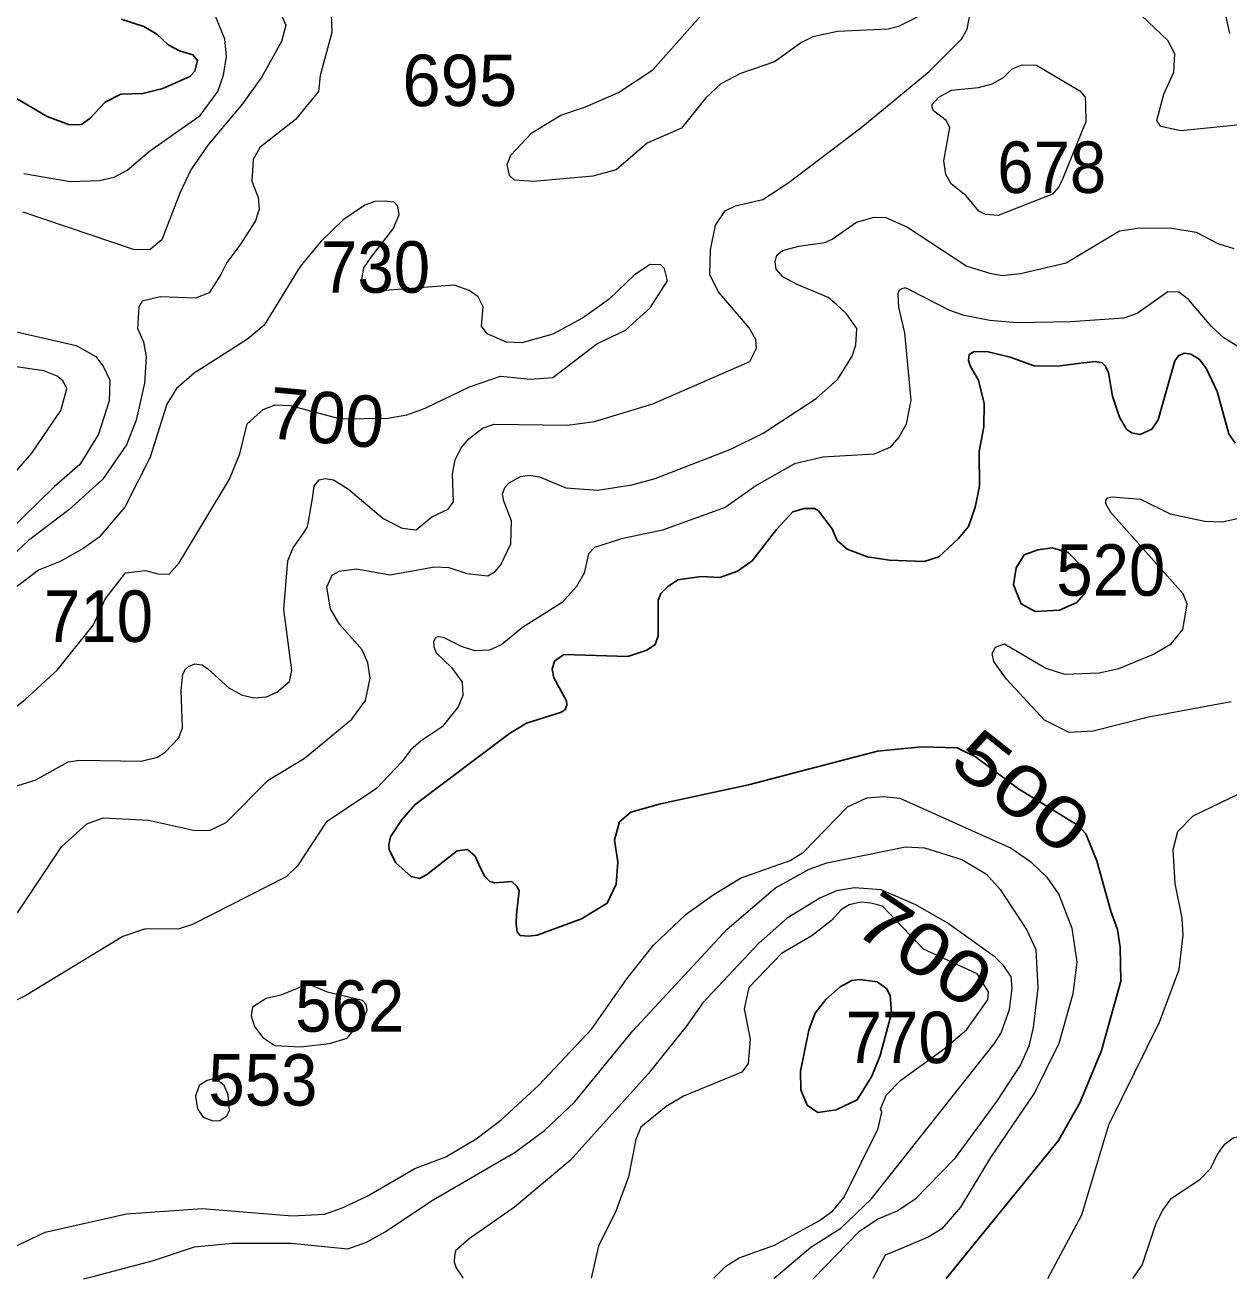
# Model space of a CAD drawing. Extents: x 499.9 to 555.3, y 9281.5 to 9336.8.
# Drawn here: x 546.474 to 550.218, y 9281.493 to 9285.393 of the extents above; entities that cross this region are included whole.
import ezdxf
from ezdxf.enums import TextEntityAlignment as Align

# ---------------------------------------------------------------- set-up
doc = ezdxf.new("R2010")
doc.units = 0
doc.header["$LTSCALE"] = 0.064
doc.layers.add('1', color=7, linetype='Continuous', lineweight=25)
doc.layers.add('2', color=7, linetype='Continuous', lineweight=13)
doc.layers.add('21', color=7, linetype='Continuous')
doc.layers.add('61', color=7, linetype='Continuous')

msp = doc.modelspace()

# ---------------------------------------------------------------- linework, layer by layer
at = {"layer": '1'}
for points in [[(546.7726, 9285.4107), (546.843, 9285.3884), (546.8839, 9285.3642), (546.9191, 9285.3312), (546.9539, 9285.3121), (546.9953, 9285.3001), (547.0104, 9285.2824), (547.0012, 9285.2498), (546.9863, 9285.2328), (546.9026, 9285.1957), (546.8398, 9285.18), (546.7714, 9285.1776), (546.723, 9285.1525), (546.675, 9285.1018), (546.6486, 9285.0832), (546.6116, 9285.0827), (546.5422, 9285.1086), (546.4093, 9285.1861), (546.255, 9285.2514), (546.145, 9285.3195)], [(549.4102, 9284.3682), (549.4255, 9284.3773), (549.4696, 9284.3765), (549.5375, 9284.3602), (549.6124, 9284.3331), (549.6847, 9284.3315)], [(549.3384, 9281.4941), (549.6883, 9281.9233), (549.7556, 9282.043), (549.8215, 9282.2035), (549.8818, 9282.4193), (549.8804, 9282.525), (549.8722, 9282.5799), (549.8507, 9282.6369), (549.8078, 9282.7937), (549.7736, 9282.8767), (549.7498, 9282.9036), (549.5642, 9283.0167), (549.4302, 9283.1171), (549.3735, 9283.1447), (549.2618, 9283.1476), (549.1256, 9283.1341), (548.7242, 9283.0297), (548.4505, 9282.9708), (548.3574, 9282.9449), (548.3226, 9282.9147), (548.307, 9282.858), (548.3174, 9282.7892), (548.3127, 9282.7201), (548.2844, 9282.6611), (548.2045, 9282.6126), (548.0666, 9282.5624), (548.0406, 9282.5587), (548.0139, 9282.5607), (548.0044, 9282.5724), (548.0012, 9282.5958), (548.0025, 9282.6278), (548.0107, 9282.6999), (548.0034, 9282.7148), (547.988, 9282.7287), (547.9353, 9282.7244), (547.9197, 9282.7289), (547.9034, 9282.7446), (547.8896, 9282.7722), (547.8738, 9282.8073), (547.8494, 9282.8288), (547.8174, 9282.8248), (547.7222, 9282.7498), (547.7003, 9282.7382), (547.6749, 9282.7449), (547.627, 9282.7871), (547.6057, 9282.8275), (547.6046, 9282.8435), (547.61, 9282.8679), (547.6444, 9282.9197), (547.6875, 9282.9688), (547.98, 9283.1891), (548.0335, 9283.2217), (548.1423, 9283.2557), (548.1537, 9283.264), (548.1585, 9283.2769), (548.1581, 9283.2911), (548.1181, 9283.3624), (548.1137, 9283.389), (548.1201, 9283.4141), (548.1498, 9283.4351), (548.349, 9283.429), (548.4074, 9283.448), (548.434, 9283.4662), (548.4431, 9283.4935), (548.4434, 9283.6033), (548.4513, 9283.6249), (548.4715, 9283.6451), (548.5046, 9283.6675), (548.5763, 9283.6772), (548.6351, 9283.6745), (548.6899, 9283.6943), (548.7355, 9283.7264), (548.8108, 9283.8238), (548.862, 9283.879), (548.8971, 9283.8888), (548.9294, 9283.8886), (548.9419, 9283.8817), (548.9839, 9283.826), (548.9994, 9283.7898), (549.031, 9283.7625), (549.0946, 9283.7391), (549.1627, 9283.7286), (549.2701, 9283.7247), (549.3157, 9283.7386), (549.3775, 9283.796), (549.4087, 9283.8331), (549.4295, 9283.8931), (549.442, 9283.9571), (549.441, 9284.0667), (549.4555, 9284.1429), (549.4569, 9284.216), (549.4395, 9284.2883), (549.4146, 9284.3308), (549.4087, 9284.3497), (549.4102, 9284.3682)], [(549.6847, 9284.3315), (549.7579, 9284.3409), (549.8035, 9284.3462), (549.8245, 9284.3418), (549.8343, 9284.3318), (549.8437, 9284.3107), (549.8565, 9284.2384), (549.8777, 9284.1733), (549.8998, 9284.1359), (549.9154, 9284.124), (549.9418, 9284.1187), (549.9784, 9284.1363), (549.9979, 9284.1645), (550.0502, 9284.3479), (550.0612, 9284.3644), (550.0792, 9284.3719), (550.0999, 9284.3686), (550.1257, 9284.3535), (550.1481, 9284.3258), (550.1814, 9284.2526), (550.2181, 9284.1214), (550.2383, 9284.0921)]]:
    msp.add_lwpolyline(points, dxfattribs=at)
for points in [[(549.7796, 9283.6582), (549.7715, 9283.6268), (549.7451, 9283.5968), (549.6909, 9283.5724), (549.6154, 9283.5689), (549.5718, 9283.593), (549.5478, 9283.6514), (549.5564, 9283.7046), (549.5817, 9283.7452), (549.6235, 9283.76), (549.6686, 9283.7662), (549.718, 9283.7518), (549.766, 9283.7031)], [(549.062, 9282.05), (549.1071, 9282.1236), (549.1336, 9282.1881), (549.1689, 9282.319), (549.1642, 9282.3746), (549.1529, 9282.396), (549.1243, 9282.4166), (549.0704, 9282.4246), (549.0458, 9282.4211), (549.0093, 9282.4018), (548.9649, 9282.3621), (548.9315, 9282.3191), (548.9119, 9282.2665), (548.8858, 9282.139), (548.8865, 9282.0807), (548.9067, 9282.0334), (548.9393, 9282.01), (548.9971, 9282.019)]]:
    msp.add_lwpolyline(points, close=True, dxfattribs=at)
at = {"layer": '2'}
for points in [[(550.2729, 9285.0841), (550.0685, 9285.0636), (550.0069, 9285.0777), (549.9939, 9285.0962), (550.0162, 9285.1778), (550.0473, 9285.2461), (550.0503, 9285.3036), (550.028, 9285.345), (549.8643, 9285.5015), (549.8154, 9285.5396), (549.814, 9285.5688), (549.8249, 9285.5966), (549.8536, 9285.6284), (549.8894, 9285.6488), (549.9553, 9285.662), (550.0064, 9285.6605), (550.0664, 9285.6169), (550.079, 9285.5727), (550.1011, 9285.5454), (550.2005, 9285.4557), (550.2198, 9285.3668)], [(546.4697, 9284.9314), (546.6138, 9284.9061), (546.7046, 9284.9092), (546.7511, 9284.9199), (546.7912, 9284.9412), (546.8604, 9285.0004), (547.0182, 9285.1109), (547.0736, 9285.1863), (547.0912, 9285.2372), (547.1006, 9285.2948), (547.0952, 9285.3484), (547.0227, 9285.5282)], [(547.4262, 9285.428), (547.4275, 9285.3691), (547.3914, 9285.236), (547.3862, 9285.1862), (547.3151, 9285.0985), (547.2037, 9285.0123), (547.1827, 9284.975), (547.1792, 9284.907), (547.1984, 9284.8562), (547.2016, 9284.82), (547.1906, 9284.7835), (547.1416, 9284.7078), (547.1009, 9284.6544), (547.0829, 9284.617), (547.0463, 9284.56), (547.0038, 9284.5432), (546.8939, 9284.5479), (546.8382, 9284.5338), (546.8278, 9284.5152), (546.8231, 9284.4493), (546.8416, 9284.4076), (546.8498, 9284.3604), (546.8453, 9284.2789), (546.8195, 9284.1636), (546.7892, 9284.0873), (546.7144, 9283.9795), (546.61, 9283.8848), (546.4837, 9283.7898), (546.3903, 9283.7027)], [(547.2595, 9285.448), (547.2843, 9285.392), (547.2713, 9285.3416), (547.2102, 9285.2313), (547.1498, 9285.1482), (547.0422, 9285.0189), (546.9896, 9284.9426), (546.9545, 9284.8694), (546.8994, 9284.7252), (546.8618, 9284.6932), (546.8104, 9284.6945), (546.4681, 9284.8106)], [(547.3884, 9283.9777), (547.4077, 9283.9822), (547.4326, 9283.9787), (547.4794, 9283.9489), (547.5871, 9283.8578), (547.6462, 9283.8275), (547.6897, 9283.8224), (547.7392, 9283.863), (547.7892, 9283.8866), (547.8059, 9283.9094), (547.8032, 9283.9968), (547.8116, 9284.0402), (547.8302, 9284.0777), (547.854, 9284.106), (547.8968, 9284.1385), (547.9325, 9284.1515), (548.1608, 9284.1485), (548.2446, 9284.1599), (548.4267, 9284.215), (548.7283, 9284.3465), (548.7486, 9284.3873), (548.7463, 9284.4142), (548.7261, 9284.4514), (548.6291, 9284.564), (548.6041, 9284.6171), (548.6057, 9284.6935), (548.6208, 9284.7702), (548.6518, 9284.8144), (548.6837, 9284.8301), (548.7689, 9284.8502), (548.8461, 9284.9014), (549.0729, 9285.0727), (549.2855, 9285.2487), (549.3869, 9285.3485), (549.4044, 9285.3804), (549.414, 9285.4337)], [(549.3371, 9285.4612), (549.1904, 9285.3887), (549.1582, 9285.38), (549.0011, 9285.3724), (548.924, 9285.3563), (548.889, 9285.3388), (548.8045, 9285.2785), (548.6987, 9285.2421), (548.6381, 9285.2094), (548.5916, 9285.166), (548.5154, 9285.0722), (548.4089, 9285.0256), (548.312, 9284.9425), (548.2395, 9284.9232), (548.0549, 9284.9061), (547.9965, 9284.9101), (547.9801, 9284.9244), (547.9728, 9284.9585), (547.9851, 9284.9884), (548.0504, 9285.0574), (548.1403, 9285.1126), (548.2173, 9285.1384), (548.3191, 9285.183), (548.4261, 9285.2536), (548.6077, 9285.4573)], [(546.3297, 9283.1808), (546.4742, 9283.2953), (546.5732, 9283.3861), (546.6859, 9283.5273), (546.723, 9283.6069), (546.7855, 9283.6888), (546.8477, 9283.6964), (546.8868, 9283.6854), (546.9215, 9283.685), (546.9529, 9283.7201), (547.1095, 9283.9799), (547.1412, 9284.0594), (547.1643, 9284.1521), (547.214, 9284.1972), (547.252, 9284.2116), (547.2987, 9284.2095), (547.4549, 9284.1677), (547.6024, 9284.1702), (547.6614, 9284.18), (547.7186, 9284.2015), (547.8559, 9284.267), (547.9524, 9284.3009), (548.0462, 9284.2917), (548.1153, 9284.2967), (548.2517, 9284.4009), (548.3414, 9284.4442), (548.4185, 9284.5127), (548.4717, 9284.5972), (548.4626, 9284.6347), (548.4512, 9284.6465), (548.4179, 9284.6479), (548.3691, 9284.6161), (548.2906, 9284.5404), (548.2076, 9284.4808), (548.1154, 9284.4318), (548.0192, 9284.4047), (547.9715, 9284.4066), (547.9114, 9284.4326), (547.8936, 9284.4558), (547.8987, 9284.5168), (547.8833, 9284.5471), (547.8553, 9284.5668), (547.8087, 9284.584), (547.5668, 9284.5652), (547.5337, 9284.5799), (547.5216, 9284.6004), (547.5269, 9284.6379), (547.5506, 9284.6712), (547.6183, 9284.7589), (547.6371, 9284.8024), (547.6332, 9284.8296), (547.6218, 9284.842), (547.5941, 9284.8451), (547.562, 9284.8439), (547.5307, 9284.8325), (547.4634, 9284.7873), (547.3935, 9284.7193), (547.3293, 9284.6418), (547.2177, 9284.4588), (547.1652, 9284.4162), (546.9996, 9284.3098), (546.9448, 9284.2618), (546.9148, 9284.2136), (546.8622, 9284.049), (546.7843, 9283.8932), (546.7037, 9283.7999), (546.6564, 9283.7652), (546.5831, 9283.7244), (546.5157, 9283.6968), (546.4418, 9283.6414)], [(546.45, 9282.6314), (546.5871, 9282.8363), (546.6656, 9282.9085), (546.7165, 9282.9273), (546.8574, 9282.9198), (546.9974, 9282.8881), (547.0477, 9282.888), (547.0988, 9282.9123), (547.2301, 9283.0442), (547.3422, 9283.1114), (547.4904, 9283.2338), (547.5328, 9283.2922), (547.5471, 9283.3615), (547.5394, 9283.4094), (547.5218, 9283.4496), (547.4513, 9283.5294), (547.4238, 9283.5766), (547.412, 9283.644), (547.4292, 9283.6813), (547.4502, 9283.6946), (547.5042, 9283.701), (547.6091, 9283.6823), (547.747, 9283.7075), (547.7917, 9283.7058), (547.848, 9283.6869), (547.9135, 9283.6797), (547.9355, 9283.6933), (547.953, 9283.714), (547.9848, 9283.7792), (547.9862, 9283.8506), (547.9628, 9283.9123), (547.9582, 9283.9334), (547.9658, 9283.9547), (547.9796, 9283.9693), (548.0143, 9283.9891), (548.0419, 9283.9927), (548.0743, 9283.9879), (548.1557, 9283.953), (548.2555, 9283.9463), (548.3605, 9283.9623), (548.4335, 9283.9822), (548.6686, 9284.0734), (548.7695, 9284.123), (548.9344, 9284.2307), (549.0019, 9284.2917), (549.0466, 9284.3625), (549.0578, 9284.3984), (549.0604, 9284.4488), (549.0287, 9284.495), (548.9965, 9284.5244), (548.9722, 9284.5457), (548.8748, 9284.5854), (548.8307, 9284.6093), (548.8099, 9284.6336), (548.8071, 9284.6565), (548.812, 9284.6765), (548.8293, 9284.6913), (548.8802, 9284.7055), (548.9609, 9284.7168), (548.9837, 9284.7265), (549.0602, 9284.7797), (549.1152, 9284.7956), (549.1514, 9284.7946), (549.2186, 9284.7636), (549.403, 9284.6425), (549.4751, 9284.6214), (549.5124, 9284.6139), (549.5705, 9284.6199), (549.7119, 9284.6536), (549.8781, 9284.753), (549.9412, 9284.7625), (550.0405, 9284.7611), (550.1164, 9284.7489), (550.1837, 9284.7138), (550.234, 9284.6974)], [(549.2263, 9284.5679), (549.211, 9284.575), (549.2005, 9284.5726), (549.1917, 9284.5664), (549.1884, 9284.556), (549.1904, 9284.5149), (549.2095, 9284.4357), (549.2289, 9284.2256), (549.2148, 9284.151), (549.1917, 9284.1109), (549.1631, 9284.079), (549.1149, 9284.0579), (548.9549, 9284.0488), (548.8674, 9284.0276), (548.7498, 9283.9618), (548.6517, 9283.8922), (548.456, 9283.8215), (548.3287, 9283.7951), (548.2449, 9283.7674), (548.2257, 9283.7479), (548.2127, 9283.6876), (548.189, 9283.6462), (548.1445, 9283.5968), (548.0214, 9283.5191), (547.9563, 9283.4657), (547.9181, 9283.448), (547.8728, 9283.4468), (547.8314, 9283.4596), (547.7747, 9283.4877), (547.7592, 9283.4894), (547.7498, 9283.4874), (547.7437, 9283.4733), (547.7449, 9283.4593), (547.7527, 9283.4402), (547.8002, 9283.394), (547.8334, 9283.3493), (547.8349, 9283.3074), (547.8207, 9283.2718), (547.7714, 9283.2095), (547.7055, 9283.1668), (547.6727, 9283.1373), (547.6446, 9283.0997), (547.5663, 9283.0184), (547.4105, 9282.9132), (547.3207, 9282.7781), (547.2861, 9282.7432), (546.9942, 9282.5948), (546.9496, 9282.5808), (546.8478, 9282.582), (546.7779, 9282.558), (546.4761, 9282.3747), (546.2589, 9282.2654)], [(549.7254, 9284.4699), (549.5598, 9284.4668), (549.4745, 9284.4736), (549.3943, 9284.4893), (549.3499, 9284.5053), (549.2263, 9284.5679)], [(550.2609, 9284.3841), (550.2026, 9284.4201), (550.1641, 9284.4554), (550.0926, 9284.5393), (550.0626, 9284.5621), (550.0283, 9284.5628), (549.9325, 9284.4954), (549.8916, 9284.4812), (549.7254, 9284.4699)], [(546.4237, 9284.4439), (546.6328, 9284.3964), (546.6935, 9284.3621), (546.718, 9284.3298), (546.737, 9284.2882), (546.7353, 9284.2241), (546.7024, 9284.1205), (546.644, 9284.0255), (546.5641, 9283.9563), (546.3663, 9283.7632)], [(546.4124, 9283.9669), (546.4945, 9284.0615), (546.5845, 9284.1938), (546.6031, 9284.2613), (546.5921, 9284.2851), (546.573, 9284.3011), (546.5323, 9284.3173), (546.4381, 9284.3311)], [(547.3401, 9283.8121), (547.3507, 9283.8296), (547.3545, 9283.8429), (547.3676, 9283.92), (547.3728, 9283.9589), (547.3884, 9283.9777)], [(550.2255, 9283.2874), (549.9681, 9283.2396), (549.7961, 9283.1967), (549.7213, 9283.1921), (549.6449, 9283.2312), (549.5261, 9283.3584), (549.4875, 9283.4132), (549.4814, 9283.4385), (549.4921, 9283.4581), (549.5205, 9283.468), (549.649, 9283.3929), (549.7071, 9283.3735), (549.8147, 9283.3775), (549.8757, 9283.3909), (549.9816, 9283.4351), (550.0385, 9283.4679), (550.0747, 9283.5127), (550.0887, 9283.5913), (550.0761, 9283.6232), (549.8515, 9283.8766), (549.8351, 9283.9038), (549.8352, 9283.9139), (549.8405, 9283.922), (549.855, 9283.9256), (549.9434, 9283.918), (550.0356, 9283.8729), (550.1439, 9283.8492), (550.1972, 9283.8477), (550.364, 9283.8839)], [(546.4004, 9283.0123), (546.5054, 9283.0442), (546.6074, 9283.1011), (546.6441, 9283.1058), (546.8351, 9283.1028), (546.8852, 9283.1156), (546.909, 9283.1315), (546.9514, 9283.1755), (546.9629, 9283.2073), (546.9587, 9283.3239), (546.9647, 9283.3736), (546.9726, 9283.3897), (546.9817, 9283.3973), (547.0015, 9283.4055), (547.0241, 9283.403), (547.042, 9283.3905), (547.1071, 9283.3316), (547.1463, 9283.3096), (547.1852, 9283.3005), (547.2241, 9283.3035), (547.2563, 9283.3179), (547.2959, 9283.3512), (547.3036, 9283.3852), (547.2783, 9283.5747), (547.2907, 9283.7265), (547.307, 9283.7664), (547.3401, 9283.8121)], [(549.6555, 9281.4938), (549.7604, 9281.692), (549.8453, 9281.9716), (550.0027, 9282.2919), (550.0634, 9282.4551), (550.0761, 9282.562), (550.0728, 9282.6149), (550.0507, 9282.7231), (550.0445, 9282.8287), (550.059, 9282.8846), (550.1072, 9282.9327), (550.2792, 9283.0165)], [(546.381, 9281.565), (546.5359, 9281.6382), (546.7893, 9281.6955), (547.0256, 9281.7118), (547.3045, 9281.6894), (547.4048, 9281.6942), (547.4583, 9281.7125), (547.5373, 9281.7505), (547.6858, 9281.8358), (547.7819, 9281.8729), (547.8767, 9281.9283), (547.9534, 9281.9864), (548.0714, 9282.0958), (548.2368, 9282.271), (548.3454, 9282.4262), (548.4284, 9282.5308), (548.5299, 9282.6273), (548.6167, 9282.69), (548.701, 9282.7405), (548.8531, 9282.7938), (548.8953, 9282.8206), (549.0314, 9282.9613), (549.0919, 9282.9893), (549.1444, 9282.9928), (549.1945, 9282.988), (549.5409, 9282.8325), (549.6025, 9282.7902), (549.6518, 9282.7423), (549.6889, 9282.688), (549.7296, 9282.5836), (549.745, 9282.4785), (549.7326, 9282.3794), (549.6891, 9282.2251), (549.6136, 9282.0713), (549.4767, 9281.87), (549.3834, 9281.7159), (549.3249, 9281.6481), (549.2829, 9281.6223), (549.1826, 9281.5799), (549.1487, 9281.5662), (549.1112, 9281.4943)], [(546.6554, 9281.4928), (546.6931, 9281.5028), (546.8726, 9281.5506), (547.0002, 9281.5925), (547.1183, 9281.6035), (547.3013, 9281.6035), (547.478, 9281.5862), (547.5361, 9281.6068), (547.5941, 9281.639), (547.7381, 9281.7361), (547.9983, 9281.8873), (548.0893, 9281.9547), (548.1823, 9282.0428), (548.3643, 9282.2647), (548.6572, 9282.581), (548.8078, 9282.7089), (548.9125, 9282.7676), (548.9678, 9282.7873), (549.2125, 9282.8368), (549.2717, 9282.8335), (549.3879, 9282.7974), (549.4645, 9282.7513), (549.5068, 9282.7041), (549.5892, 9282.5791), (549.6178, 9282.5178), (549.6242, 9282.3969), (549.6094, 9282.2747), (549.5957, 9282.217), (549.5697, 9282.1582), (549.4958, 9282.045), (549.3642, 9281.8655), (549.2421, 9281.7407), (549.1888, 9281.7043), (549.1284, 9281.6802), (549.0667, 9281.6395), (548.9272, 9281.4953), (548.9264, 9281.4944)], [(548.8023, 9281.4945), (548.9175, 9281.5918), (549.0112, 9281.6508), (549.1051, 9281.7404), (549.488, 9282.2241), (549.5098, 9282.2586), (549.5356, 9282.3306), (549.5445, 9282.397), (549.5414, 9282.4319), (549.5176, 9282.4677), (549.4913, 9282.4937), (549.3416, 9282.5999), (549.2446, 9282.6559), (549.1364, 9282.7032), (549.0538, 9282.7095), (548.9972, 9282.7), (548.9455, 9282.6774), (548.8437, 9282.6152), (548.7558, 9282.5367), (548.5807, 9282.3505), (548.5335, 9282.2825), (548.4114, 9282.1303), (548.1689, 9281.8608), (547.9962, 9281.7158), (547.8545, 9281.6177), (547.8122, 9281.5801), (547.809, 9281.5649), (547.8087, 9281.5455), (547.8146, 9281.5274), (547.8338, 9281.4985), (547.8357, 9281.4954)], [(548.6161, 9281.4947), (548.6537, 9281.532), (548.6945, 9281.5582), (548.8047, 9281.5981), (548.9421, 9281.6724), (548.9865, 9281.7044), (549.0214, 9281.7475), (549.1272, 9281.9609), (549.1385, 9282.0116), (549.1348, 9282.0207), (549.1522, 9282.064), (549.1982, 9282.1115), (549.3326, 9282.2083), (549.4019, 9282.2677), (549.4682, 9282.3605), (549.4708, 9282.3856), (549.4352, 9282.4419), (549.2687, 9282.5189), (549.1405, 9282.6522), (549.1045, 9282.6613), (549.0733, 9282.665), (549.037, 9282.6568), (549.0126, 9282.6405), (548.9821, 9282.6073), (548.9209, 9282.5598), (548.8269, 9282.5045), (548.7248, 9282.3993), (548.7106, 9282.333), (548.7296, 9282.2385), (548.7229, 9282.1631), (548.7031, 9282.1358), (548.5221, 9282.0614), (548.4681, 9282.0295), (548.3893, 9281.9646), (548.3734, 9281.9266), (548.3503, 9281.8101), (548.3111, 9281.7038), (548.2569, 9281.5947), (548.2365, 9281.5049), (548.2343, 9281.495)], [(549.9195, 9281.4936), (549.9198, 9281.494), (549.9485, 9281.5354), (549.9922, 9281.6663), (550.0126, 9281.7069), (550.0401, 9281.7436), (550.1283, 9281.8022), (550.1624, 9281.8368), (550.1814, 9281.8788), (550.2052, 9281.9123), (550.2315, 9281.9313), (550.2542, 9281.9365), (550.2852, 9281.9346), (550.3143, 9281.9221), (550.3531, 9281.89), (550.3869, 9281.8463), (550.5088, 9281.5803), (550.5281, 9281.493)]]:
    msp.add_lwpolyline(points, dxfattribs=at)
for points in [[(549.6457, 9284.8569), (549.5001, 9284.8004), (549.4611, 9284.8031), (549.4407, 9284.8137), (549.4013, 9284.8615), (549.3545, 9284.8989), (549.3382, 9284.9277), (549.3315, 9284.9704), (549.3503, 9285.0739), (549.3391, 9285.096), (549.299, 9285.1255), (549.2948, 9285.1358), (549.2951, 9285.1454), (549.3156, 9285.1685), (549.3552, 9285.19), (549.4389, 9285.1988), (549.4817, 9285.2104), (549.5174, 9285.2293), (549.5438, 9285.2563), (549.5752, 9285.2688), (549.6195, 9285.2679), (549.755, 9285.1882), (549.7709, 9285.1684), (549.7722, 9285.1455), (549.7734, 9285.0918), (549.7611, 9285.0619), (549.7008, 9284.913), (549.6894, 9284.8898), (549.6691, 9284.8672)], [(547.2134, 9282.2441), (547.2504, 9282.2192), (547.3306, 9282.2144), (547.4201, 9282.225), (547.475, 9282.2413), (547.5266, 9282.3032), (547.5382, 9282.3282), (547.5341, 9282.3466), (547.5231, 9282.3584), (547.4146, 9282.3842), (547.3599, 9282.4074), (547.3429, 9282.4054), (547.2687, 9282.3749), (547.2235, 9282.3654), (547.1808, 9282.3385), (547.1767, 9282.3113), (547.1877, 9282.2783)], [(547.0795, 9281.9856), (547.1016, 9282.0003), (547.1099, 9282.0162), (547.105, 9282.0654), (547.0926, 9282.0945), (547.0718, 9282.1111), (547.0552, 9282.1145), (547.0398, 9282.1104), (547.0155, 9282.0948), (547.0039, 9282.0611), (547.0099, 9282.0221), (547.0277, 9281.996), (547.0579, 9281.9848)]]:
    msp.add_lwpolyline(points, close=True, dxfattribs=at)

# ---------------------------------------------------------------- texts
at = {"layer": '21'}
msp.add_text('695', height=0.16, dxfattribs=at).set_placement((547.6472, 9285.1406))
at = {"layer": '21', "width": 0.95}
for s, p in [('678', (549.4975, 9284.8705)), ('730', (547.3944, 9284.5602)), ('520', (549.6814, 9283.6178)), ('710', (546.5324, 9283.4742)), ('562', (547.3139, 9282.2617)), ('770', (549.0263, 9282.164)), ('553', (547.0438, 9282.0319))]:
    msp.add_text(s, height=0.16, dxfattribs=at).set_placement(p)
at = {"layer": '61'}
msp.add_text('700', height=0.16, rotation=354.738, dxfattribs=at).set_placement((547.4038, 9284.0921), align=Align.CENTER)
for s, rotation, width, p in [('500', 321.705, 1.3, (549.5239, 9282.9466)), ('700', 325.923, 1.25, (549.2262, 9282.4511))]:
    msp.add_text(s, height=0.16, rotation=rotation, dxfattribs=dict(at, width=width)).set_placement(p, align=Align.CENTER)

doc.saveas('drawing.dxf')
